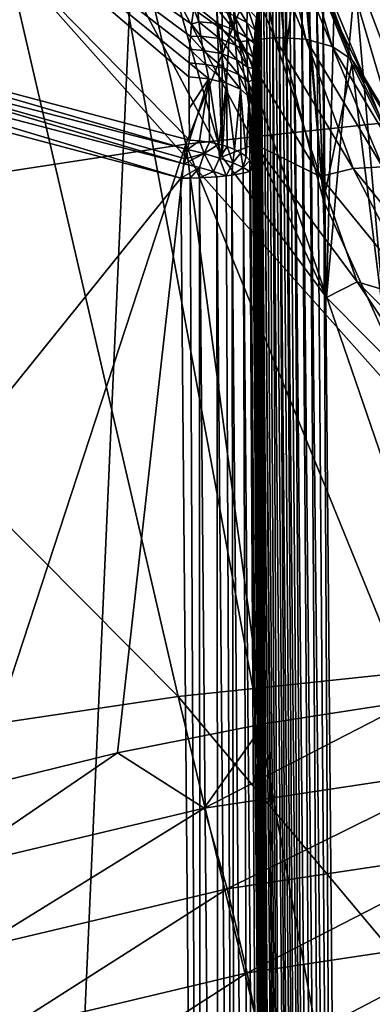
# Model space of a CAD drawing. Header units: metres. Extents: x -109 to 109, y -78 to 121.
# Tile 499 of 656: x -4.204 to -3.223, y -59.985 to -57.247. Entities that reach past the tile are written whole.
import ezdxf

# ---------------------------------------------------------------- set-up
doc = ezdxf.new("R2010")
doc.units = ezdxf.units.M
doc.layers.add('solid_508554_SW0001', color=7, linetype='CONTINUOUS')

msp = doc.modelspace()

# ---------------------------------------------------------------- linework, layer by layer
at = {"layer": 'solid_508554_SW0001'}
for points in [[(-2.211783, -66.377815, 9.131481), (-2.222234, -54.526951, 2.151316), (-4.42756, -54.381783, 2.402754)], [(-4.406734, -66.23333, 9.381738), (-2.211783, -66.377815, 9.131481), (-4.42756, -54.381783, 2.402754)], [(-3.030545, -54.480553, 69.917404), (-2.996264, -58.375839, 64.413017), (-3.34968, -58.019867, 64.16404)], [(-3.259381, -54.549332, 69.340607), (-3.030545, -54.480553, 69.917404), (-3.34968, -58.019867, 64.16404)], [(-3.464779, -54.594971, 68.760391), (-3.259381, -54.549332, 69.340607), (-3.34968, -58.019867, 64.16404)], [(-3.464779, -54.594971, 68.760391), (-3.34968, -58.019867, 64.16404), (-3.640203, -57.628387, 63.890228)], [(-3.638591, -54.616352, 68.202065), (-3.464779, -54.594971, 68.760391), (-3.640203, -57.628387, 63.890228)], [(-3.750737, -54.626263, 67.780098), (-3.640203, -57.628387, 63.890228), (-3.863343, -57.207424, 63.595791)], [(-3.750737, -54.626263, 67.780098), (-3.638591, -54.616352, 68.202065), (-3.640203, -57.628387, 63.890228)], [(-3.741002, -57.593235, 49.84161), (-4.22475, -55.494907, 50.775406), (-2.833525, -55.34499, 51.035069)], [(-2.509077, -57.460484, 50.071541), (-3.741002, -57.593235, 49.84161), (-2.833525, -55.34499, 51.035069)], [(-4.647057, -55.382214, 0.680429), (-2.331927, -55.530445, 0.423685), (-4.626338, -67.498848, 7.815628)], [(-3.741002, -57.593235, 49.84161), (-4.945972, -57.777744, 49.52203), (-4.22475, -55.494907, 50.775406)], [(-2.331927, -55.530445, 0.423685), (-2.321532, -67.646423, 7.560028), (-4.626338, -67.498848, 7.815628)], [(-3.358227, -57.750244, 62.144962), (-3.358227, -56.13419, 61.014641), (-3.464375, -56.534046, 61.294315)], [(-3.183714, -58.133656, 62.413132), (-3.358227, -56.13419, 61.014641), (-3.358227, -57.750244, 62.144962)], [(-3.2, -56.942215, 61.579803), (-3.358227, -56.13419, 61.014641), (-3.183714, -58.133656, 62.413132)], [(-6.111932, -61.275158, 74.048195), (-4.092897, -61.600193, 74.235786), (-5.779271, -56.233425, 82.984825)], [(-4.092897, -61.600193, 74.235786), (-3.866666, -56.51215, 83.145706), (-5.779271, -56.233425, 82.984825)], [(-3.731204, -57.582058, 54.340912), (-4.83665, -57.289547, 54.305153), (-4.790369, -56.50819, 54.644798)], [(-3.73264, -57.405846, 54.419491), (-3.731204, -57.582058, 54.340912), (-4.790369, -56.50819, 54.644798)], [(-3.73217, -57.366894, 54.436787), (-3.73264, -57.405846, 54.419491), (-4.790369, -56.50819, 54.644798)], [(-3.730793, -57.329559, 54.453426), (-3.73217, -57.366894, 54.436787), (-4.790369, -56.50819, 54.644798)], [(-3.728505, -57.293842, 54.469418), (-3.730793, -57.329559, 54.453426), (-4.790369, -56.50819, 54.644798)], [(-3.725221, -57.259792, 54.484753), (-3.728505, -57.293842, 54.469418), (-4.790369, -56.50819, 54.644798)], [(-3.719473, -57.2169, 54.504215), (-3.725221, -57.259792, 54.484753), (-4.790369, -56.50819, 54.644798)], [(-4.092897, -61.600193, 74.235786), (-2.051954, -61.79623, 74.348877), (-3.866666, -56.51215, 83.145706)], [(-2.051954, -61.79623, 74.348877), (-1.937002, -56.680149, 83.242615), (-3.866666, -56.51215, 83.145706)], [(-3.464375, -57.350384, 61.865288), (-3.464375, -56.534046, 61.294315), (-3.5, -56.942215, 61.579803)], [(-3.358227, -57.750244, 62.144962), (-3.464375, -56.534046, 61.294315), (-3.464375, -57.350384, 61.865288)], [(-3.464375, -57.350384, 61.865288), (-3.5, -56.942215, 61.579803), (-3.464375, -56.777237, 62.684738)], [(-3.464375, -57.350384, 61.865288), (-3.464375, -56.777237, 62.684738), (-3.420014, -56.978718, 62.825665)], [(-3.370605, -64.446205, 55.638412), (-3.442899, -56.894924, 54.712681), (-3.421206, -56.875, 54.718575)], [(-3.346141, -64.444992, 55.646526), (-3.421206, -56.875, 54.718575), (-3.399744, -56.864941, 54.722832)], [(-3.346141, -64.444992, 55.646526), (-3.370605, -64.446205, 55.638412), (-3.421206, -56.875, 54.718575)], [(-3.320829, -64.444168, 55.651447), (-3.399744, -56.864941, 54.722832), (-3.38006, -56.863544, 54.725502)], [(-3.320829, -64.444168, 55.651447), (-3.346141, -64.444992, 55.646526), (-3.399744, -56.864941, 54.722832)], [(-3.320829, -64.444168, 55.651447), (-3.38006, -56.863544, 54.725502), (-3.362093, -56.868462, 54.726963)], [(-3.362093, -56.868462, 54.726963), (0, -58.541428, 54.931496), (-0.316316, -58.564014, 54.934258)], [(-2.033412, -57.095478, 54.754719), (0, -58.541428, 54.931496), (-3.362093, -56.868462, 54.726963)], [(-3.362093, -56.868462, 54.726963), (-0.316316, -58.564014, 54.934258), (-0.629541, -58.631992, 54.942566)], [(-3.362093, -56.868462, 54.726963), (-0.629541, -58.631992, 54.942566), (-0.935256, -58.74551, 54.956444)], [(-3.362093, -56.868462, 54.726963), (-0.935256, -58.74551, 54.956444), (-1.229761, -58.904972, 54.975941)], [(-3.362093, -56.868462, 54.726963), (-1.229761, -58.904972, 54.975941), (-1.507271, -59.109695, 55.000969)], [(-3.362093, -56.868462, 54.726963), (-1.507271, -59.109695, 55.000969), (-1.763366, -59.359665, 55.031528)], [(-3.362093, -56.868462, 54.726963), (-1.763366, -59.359665, 55.031528), (-1.990672, -59.651722, 55.067234)], [(-3.362093, -56.868462, 54.726963), (-1.990672, -59.651722, 55.067234), (-2.18363, -59.983471, 55.107792)], [(-3.362093, -56.868462, 54.726963), (-2.18363, -59.983471, 55.107792), (-2.335019, -60.347897, 55.152348)], [(-3.328209, -60.656094, 55.190025), (-3.362093, -56.868462, 54.726963), (-2.335019, -60.347897, 55.152348)], [(-3.320829, -64.444168, 55.651447), (-3.362093, -56.868462, 54.726963), (-3.328209, -60.656094, 55.190025)], [(-3.393904, -64.447777, 55.627186), (-3.453413, -56.908543, 54.709179), (-3.442899, -56.894924, 54.712681)], [(-3.370605, -64.446205, 55.638412), (-3.393904, -64.447777, 55.627186), (-3.442899, -56.894924, 54.712681)], [(-4.240262, -57.068417, 52.283249), (-2.522985, -58.9986, 51.521255), (-2.843036, -56.921932, 52.536964)], [(-3.592727, -57.309147, 63.651642), (-3.756234, -56.914436, 63.375568), (-3.768098, -57.182335, 63.578243)], [(-3.654056, -56.913223, 63.329533), (-3.756234, -56.914436, 63.375568), (-3.592727, -57.309147, 63.651642)], [(-3.494997, -57.297195, 63.598099), (-3.654056, -56.913223, 63.329533), (-3.592727, -57.309147, 63.651642)], [(-3.562411, -56.927296, 63.266571), (-3.654056, -56.913223, 63.329533), (-3.494997, -57.297195, 63.598099)], [(-3.407341, -57.30164, 63.5284), (-3.562411, -56.927296, 63.266571), (-3.494997, -57.297195, 63.598099)], [(-3.485905, -56.955944, 63.189846), (-3.562411, -56.927296, 63.266571), (-3.407341, -57.30164, 63.5284)], [(-3.415674, -64.449707, 55.612961), (-3.473484, -56.943024, 54.701145), (-3.463603, -56.924583, 54.705341)], [(-3.393904, -64.447777, 55.627186), (-3.463603, -56.924583, 54.705341), (-3.453413, -56.908543, 54.709179)], [(-3.393904, -64.447777, 55.627186), (-3.415674, -64.449707, 55.612961), (-3.463603, -56.924583, 54.705341)], [(-3.334165, -57.322247, 63.446049), (-3.485905, -56.955944, 63.189846), (-3.407341, -57.30164, 63.5284)], [(-3.428381, -56.99773, 63.103207), (-3.485905, -56.955944, 63.189846), (-3.334165, -57.322247, 63.446049)], [(-3.415674, -64.449707, 55.612961), (-3.483066, -56.963947, 54.696564), (-3.473484, -56.943024, 54.701145)], [(-3.435517, -64.451965, 55.595924), (-3.501252, -57.013802, 54.686222), (-3.492325, -56.987499, 54.691601)], [(-3.435517, -64.451965, 55.595924), (-3.492325, -56.987499, 54.691601), (-3.483066, -56.963947, 54.696564)], [(-3.415674, -64.449707, 55.612961), (-3.435517, -64.451965, 55.595924), (-3.483066, -56.963947, 54.696564)], [(-3.358227, -57.750244, 62.144962), (-3.464375, -57.350384, 61.865288), (-3.420014, -56.978718, 62.825665)], [(-3.358227, -57.750244, 62.144962), (-3.420014, -56.978718, 62.825665), (-3.358225, -57.177097, 62.964417)], [(-3.463868, -64.456482, 55.561016), (-3.509824, -57.043037, 54.680389), (-3.501252, -57.013802, 54.686222)], [(-3.435517, -64.451965, 55.595924), (-3.463868, -64.456482, 55.561016), (-3.501252, -57.013802, 54.686222)], [(-3.279145, -57.35799, 63.355186), (-3.428381, -56.99773, 63.103207), (-3.334165, -57.322247, 63.446049)], [(-3.392729, -57.050556, 63.011017), (-3.428381, -56.99773, 63.103207), (-3.279145, -57.35799, 63.355186)], [(-3.463868, -64.456482, 55.561016), (-3.517989, -57.07542, 54.67408), (-3.509824, -57.043037, 54.680389)], [(-5.608522, -57.272091, 51.930473), (-3.762919, -59.128593, 51.296101), (-4.240262, -57.068417, 52.283249)], [(-4.240262, -57.068417, 52.283249), (-3.762919, -59.128593, 51.296101), (-2.522985, -58.9986, 51.521255)], [(-3.245045, -57.407066, 63.260372), (-3.358225, -57.177097, 62.964417), (-3.392729, -57.050556, 63.011017)], [(-3.245045, -57.407066, 63.260372), (-3.392729, -57.050556, 63.011017), (-3.279145, -57.35799, 63.355186)], [(-3.463868, -64.456482, 55.561016), (-3.525696, -57.111183, 54.667252), (-3.517989, -57.07542, 54.67408)], [(-3.46784, -64.457314, 55.554531), (-3.532864, -57.1506, 54.659866), (-3.525696, -57.111183, 54.667252)], [(-3.463868, -64.456482, 55.561016), (-3.46784, -64.457314, 55.554531), (-3.525696, -57.111183, 54.667252)], [(-3.488133, -64.463409, 55.506111), (-3.537294, -57.17905, 54.65461), (-3.532864, -57.1506, 54.659866)], [(-3.46784, -64.457314, 55.554531), (-3.488133, -64.463409, 55.506111), (-3.532864, -57.1506, 54.659866)], [(-3.488133, -64.463409, 55.506111), (-3.541406, -57.209377, 54.649067), (-3.537294, -57.17905, 54.65461)], [(-3.358227, -57.750244, 62.144962), (-3.358225, -57.177097, 62.964417), (-3.279324, -57.371357, 63.100288)], [(-3.245045, -57.407066, 63.260372), (-3.279324, -57.371357, 63.100288), (-3.358225, -57.177097, 62.964417)], [(-3.768098, -57.182335, 63.578243), (-3.863343, -57.207424, 63.595791), (-3.640203, -57.628387, 63.890228)], [(-3.549729, -57.593353, 63.865723), (-3.768098, -57.182335, 63.578243), (-3.640203, -57.628387, 63.890228)], [(-3.592727, -57.309147, 63.651642), (-3.768098, -57.182335, 63.578243), (-3.549729, -57.593353, 63.865723)], [(-3.57137, -57.25526, 54.589741), (-3.607867, -57.235207, 54.550858), (-3.608655, -57.193859, 54.562302)], [(-3.570053, -57.214104, 54.59877), (-3.57137, -57.25526, 54.589741), (-3.608655, -57.193859, 54.562302)], [(-3.704761, -57.252934, 54.491467), (-3.725221, -57.259792, 54.484753), (-3.719473, -57.2169, 54.504215)], [(-3.704761, -57.252934, 54.491467), (-3.719473, -57.2169, 54.504215), (-3.708898, -57.212696, 54.507679)], [(-3.708898, -57.212696, 54.507679), (-3.655257, -57.216503, 54.524273), (-3.651907, -57.258286, 54.51041)], [(-3.704761, -57.252934, 54.491467), (-3.708898, -57.212696, 54.507679), (-3.651907, -57.258286, 54.51041)], [(-3.655257, -57.216503, 54.524273), (-3.607867, -57.235207, 54.550858), (-3.60601, -57.276497, 54.539917)], [(-3.651907, -57.258286, 54.51041), (-3.655257, -57.216503, 54.524273), (-3.60601, -57.276497, 54.539917)], [(-3.571738, -57.296509, 54.581001), (-3.60601, -57.276497, 54.539917), (-3.607867, -57.235207, 54.550858)], [(-3.57137, -57.25526, 54.589741), (-3.571738, -57.296509, 54.581001), (-3.607867, -57.235207, 54.550858)], [(-3.570053, -57.214104, 54.59877), (-3.548487, -57.276058, 54.637066), (-3.57137, -57.25526, 54.589741)], [(-3.570053, -57.214104, 54.59877), (-3.545155, -57.241684, 54.643223), (-3.548487, -57.276058, 54.637066)], [(-3.488133, -64.463409, 55.506111), (-3.545155, -57.241684, 54.643223), (-3.541406, -57.209377, 54.649067)], [(-3.699425, -57.292946, 54.475948), (-3.728505, -57.293842, 54.469418), (-3.725221, -57.259792, 54.484753)], [(-3.699425, -57.292946, 54.475948), (-3.725221, -57.259792, 54.484753), (-3.704761, -57.252934, 54.491467)], [(-3.704761, -57.252934, 54.491467), (-3.651907, -57.258286, 54.51041), (-3.647413, -57.299885, 54.4972)], [(-3.699425, -57.292946, 54.475948), (-3.704761, -57.252934, 54.491467), (-3.647413, -57.299885, 54.4972)], [(-3.651907, -57.258286, 54.51041), (-3.60601, -57.276497, 54.539917), (-3.603173, -57.317711, 54.529465)], [(-3.647413, -57.299885, 54.4972), (-3.651907, -57.258286, 54.51041), (-3.603173, -57.317711, 54.529465)], [(-3.57137, -57.25526, 54.589741), (-3.551346, -57.312687, 54.630573), (-3.571738, -57.296509, 54.581001)], [(-3.57137, -57.25526, 54.589741), (-3.548487, -57.276058, 54.637066), (-3.551346, -57.312687, 54.630573)], [(-3.488133, -64.463409, 55.506111), (-3.548487, -57.276058, 54.637066), (-3.545155, -57.241684, 54.643223)], [(-5.608522, -57.272091, 51.930473), (-4.977149, -59.309341, 50.98304), (-3.762919, -59.128593, 51.296101)], [(-3.736879, -57.608158, 54.330669), (-4.846163, -57.323067, 54.292553), (-4.83665, -57.289547, 54.305153)], [(-3.736879, -57.608158, 54.330669), (-4.83665, -57.289547, 54.305153), (-3.731204, -57.582058, 54.340912)], [(-3.571227, -57.337807, 54.572544), (-3.603173, -57.317711, 54.529465), (-3.60601, -57.276497, 54.539917)], [(-3.571738, -57.296509, 54.581001), (-3.571227, -57.337807, 54.572544), (-3.60601, -57.276497, 54.539917)], [(-3.488133, -64.463409, 55.506111), (-3.551346, -57.312687, 54.630573), (-3.548487, -57.276058, 54.637066)], [(-3.692967, -57.332722, 54.461105), (-3.730793, -57.329559, 54.453426), (-3.728505, -57.293842, 54.469418)], [(-3.692967, -57.332722, 54.461105), (-3.728505, -57.293842, 54.469418), (-3.699425, -57.292946, 54.475948)], [(-3.699425, -57.292946, 54.475948), (-3.647413, -57.299885, 54.4972), (-3.641854, -57.341293, 54.484619)], [(-3.692967, -57.332722, 54.461105), (-3.699425, -57.292946, 54.475948), (-3.641854, -57.341293, 54.484619)], [(-3.647413, -57.299885, 54.4972), (-3.603173, -57.317711, 54.529465), (-3.59942, -57.358822, 54.519478)], [(-3.641854, -57.341293, 54.484619), (-3.647413, -57.299885, 54.4972), (-3.59942, -57.358822, 54.519478)], [(-3.494997, -57.297195, 63.598099), (-3.592727, -57.309147, 63.651642), (-3.367747, -57.682991, 63.91312)], [(-3.367747, -57.682991, 63.91312), (-3.592727, -57.309147, 63.651642), (-3.549729, -57.593353, 63.865723)], [(-3.571738, -57.296509, 54.581001), (-3.551346, -57.312687, 54.630573), (-3.553658, -57.351685, 54.623718)], [(-3.571738, -57.296509, 54.581001), (-3.553658, -57.351685, 54.623718), (-3.571227, -57.337807, 54.572544)], [(-3.494921, -64.469437, 55.457283), (-3.553658, -57.351685, 54.623718), (-3.551346, -57.312687, 54.630573)], [(-3.488133, -64.463409, 55.506111), (-3.494921, -64.469437, 55.457283), (-3.551346, -57.312687, 54.630573)], [(-3.276137, -57.660873, 63.852463), (-3.494997, -57.297195, 63.598099), (-3.367747, -57.682991, 63.91312)], [(-3.407341, -57.30164, 63.5284), (-3.494997, -57.297195, 63.598099), (-3.276137, -57.660873, 63.852463)], [(-3.193971, -57.656193, 63.776386), (-3.407341, -57.30164, 63.5284), (-3.276137, -57.660873, 63.852463)], [(-3.334165, -57.322247, 63.446049), (-3.407341, -57.30164, 63.5284), (-3.193971, -57.656193, 63.776386)], [(-3.745695, -57.647724, 54.322815), (-4.856517, -57.358139, 54.286583), (-4.846163, -57.323067, 54.292553)], [(-3.742575, -57.633846, 54.324585), (-3.745695, -57.647724, 54.322815), (-4.846163, -57.323067, 54.292553)], [(-3.736879, -57.608158, 54.330669), (-3.742575, -57.633846, 54.324585), (-4.846163, -57.323067, 54.292553)], [(-3.68545, -57.372261, 54.44693), (-3.73217, -57.366894, 54.436787), (-3.730793, -57.329559, 54.453426)], [(-3.68545, -57.372261, 54.44693), (-3.730793, -57.329559, 54.453426), (-3.692967, -57.332722, 54.461105)], [(-3.692967, -57.332722, 54.461105), (-3.641854, -57.341293, 54.484619), (-3.635293, -57.3825, 54.472664)], [(-3.68545, -57.372261, 54.44693), (-3.692967, -57.332722, 54.461105), (-3.635293, -57.3825, 54.472664)], [(-3.641854, -57.341293, 54.484619), (-3.59942, -57.358822, 54.519478), (-3.594802, -57.399815, 54.509949)], [(-3.635293, -57.3825, 54.472664), (-3.641854, -57.341293, 54.484619), (-3.594802, -57.399815, 54.509949)], [(-3.569887, -57.379112, 54.564358), (-3.59942, -57.358822, 54.519478), (-3.603173, -57.317711, 54.529465)], [(-3.571227, -57.337807, 54.572544), (-3.569887, -57.379112, 54.564358), (-3.603173, -57.317711, 54.529465)], [(-3.571227, -57.337807, 54.572544), (-3.553658, -57.351685, 54.623718), (-3.554981, -57.382584, 54.618336)], [(-3.571227, -57.337807, 54.572544), (-3.554981, -57.382584, 54.618336), (-3.569887, -57.379112, 54.564358)], [(-3.125377, -57.669186, 63.688709), (-3.334165, -57.322247, 63.446049), (-3.193971, -57.656193, 63.776386)], [(-3.279145, -57.35799, 63.355186), (-3.334165, -57.322247, 63.446049), (-3.125377, -57.669186, 63.688709)], [(-3.754894, -57.687927, 54.323444), (-4.86724, -57.393597, 54.28746), (-4.856517, -57.358139, 54.286583)], [(-3.745695, -57.647724, 54.322815), (-3.754894, -57.687927, 54.323444), (-4.856517, -57.358139, 54.286583)], [(-3.67693, -57.411545, 54.433407), (-3.73264, -57.405846, 54.419491), (-3.73217, -57.366894, 54.436787)], [(-3.68545, -57.372261, 54.44693), (-3.67693, -57.411545, 54.433407), (-3.73217, -57.366894, 54.436787)], [(-3.567757, -57.420406, 54.556438), (-3.594802, -57.399815, 54.509949), (-3.59942, -57.358822, 54.519478)], [(-3.569887, -57.379112, 54.564358), (-3.567757, -57.420406, 54.556438), (-3.59942, -57.358822, 54.519478)], [(-3.494921, -64.469437, 55.457283), (-3.554981, -57.382584, 54.618336), (-3.553658, -57.351685, 54.623718)], [(-3.183714, -58.133656, 62.413132), (-3.358227, -57.750244, 62.144962), (-3.279324, -57.371357, 63.100288)], [(-3.183714, -58.133656, 62.413132), (-3.279324, -57.371357, 63.100288), (-3.183712, -57.560509, 63.232586)], [(-3.245045, -57.407066, 63.260372), (-3.183712, -57.560509, 63.232586), (-3.279324, -57.371357, 63.100288)], [(-3.073802, -57.699203, 63.593842), (-3.279145, -57.35799, 63.355186), (-3.125377, -57.669186, 63.688709)], [(-3.245045, -57.407066, 63.260372), (-3.279145, -57.35799, 63.355186), (-3.073802, -57.699203, 63.593842)], [(-3.754894, -57.687927, 54.323444), (-5.929369, -60.387154, 54.653442), (-4.86724, -57.393597, 54.28746)], [(-3.68545, -57.372261, 54.44693), (-3.627786, -57.423485, 54.461311), (-3.67693, -57.411545, 54.433407)], [(-3.68545, -57.372261, 54.44693), (-3.635293, -57.3825, 54.472664), (-3.627786, -57.423485, 54.461311)], [(-3.635293, -57.3825, 54.472664), (-3.589365, -57.440662, 54.50087), (-3.627786, -57.423485, 54.461311)], [(-3.635293, -57.3825, 54.472664), (-3.594802, -57.399815, 54.509949), (-3.589365, -57.440662, 54.50087)], [(-3.569887, -57.379112, 54.564358), (-3.554981, -57.382584, 54.618336), (-3.555906, -57.415001, 54.612724)], [(-3.569887, -57.379112, 54.564358), (-3.555906, -57.415001, 54.612724), (-3.567757, -57.420406, 54.556438)], [(-3.494921, -64.469437, 55.457283), (-3.555906, -57.415001, 54.612724), (-3.554981, -57.382584, 54.618336)], [(-3.73264, -57.405846, 54.419491), (-3.731921, -57.494011, 54.380337), (-3.731204, -57.582058, 54.340912)], [(-3.67693, -57.411545, 54.433407), (-3.731921, -57.494011, 54.380337), (-3.73264, -57.405846, 54.419491)], [(-3.67693, -57.411545, 54.433407), (-3.731204, -57.582058, 54.340912), (-3.731921, -57.494011, 54.380337)], [(-3.67693, -57.411545, 54.433407), (-3.702853, -57.584114, 54.346001), (-3.731204, -57.582058, 54.340912)], [(-3.67693, -57.411545, 54.433407), (-3.675577, -57.58783, 54.354759), (-3.702853, -57.584114, 54.346001)], [(-3.67693, -57.411545, 54.433407), (-3.649945, -57.593132, 54.367008), (-3.675577, -57.58783, 54.354759)], [(-3.67693, -57.411545, 54.433407), (-3.627786, -57.423485, 54.461311), (-3.649945, -57.593132, 54.367008)], [(-3.627786, -57.423485, 54.461311), (-3.626493, -57.599907, 54.382507), (-3.649945, -57.593132, 54.367008)], [(-3.627786, -57.423485, 54.461311), (-3.605713, -57.608021, 54.400932), (-3.626493, -57.599907, 54.382507)], [(-3.627786, -57.423485, 54.461311), (-3.589365, -57.440662, 54.50087), (-3.605713, -57.608021, 54.400932)], [(-3.594802, -57.399815, 54.509949), (-3.56487, -57.461655, 54.548786), (-3.589365, -57.440662, 54.50087)], [(-3.567757, -57.420406, 54.556438), (-3.56487, -57.461655, 54.548786), (-3.594802, -57.399815, 54.509949)], [(-3.567757, -57.420406, 54.556438), (-3.555906, -57.415001, 54.612724), (-3.556381, -57.449017, 54.606876)], [(-3.567757, -57.420406, 54.556438), (-3.556381, -57.449017, 54.606876), (-3.556347, -57.484592, 54.600815)], [(-3.567757, -57.420406, 54.556438), (-3.556347, -57.484592, 54.600815), (-3.56487, -57.461655, 54.548786)], [(-3.494921, -64.469437, 55.457283), (-3.556381, -57.449017, 54.606876), (-3.555906, -57.415001, 54.612724)], [(-3.041838, -57.744736, 63.496548), (-3.183712, -57.560509, 63.232586), (-3.245045, -57.407066, 63.260372)], [(-3.041838, -57.744736, 63.496548), (-3.245045, -57.407066, 63.260372), (-3.073802, -57.699203, 63.593842)], [(-3.589365, -57.440662, 54.50087), (-3.588044, -57.61731, 54.421902), (-3.605713, -57.608021, 54.400932)], [(-3.589365, -57.440662, 54.50087), (-3.573866, -57.627571, 54.444984), (-3.588044, -57.61731, 54.421902)], [(-3.589365, -57.440662, 54.50087), (-3.56487, -57.461655, 54.548786), (-3.573866, -57.627571, 54.444984)], [(-3.556381, -57.449017, 54.606876), (-3.494936, -64.469742, 55.454792), (-3.556347, -57.484592, 54.600815)], [(-3.494921, -64.469437, 55.457283), (-3.494936, -64.469742, 55.454792), (-3.556381, -57.449017, 54.606876)], [(-3.110399, -59.1413, 49.039131), (-3.741002, -57.593235, 49.84161), (-2.509077, -57.460484, 50.071541)], [(-3.56487, -57.461655, 54.548786), (-3.563484, -57.638592, 54.469681), (-3.573866, -57.627571, 54.444984)], [(-3.56487, -57.461655, 54.548786), (-3.556347, -57.484592, 54.600815), (-3.557121, -57.650127, 54.495457)], [(-3.56487, -57.461655, 54.548786), (-3.557121, -57.650127, 54.495457), (-3.563484, -57.638592, 54.469681)], [(-3.557121, -57.650127, 54.495457), (-3.556347, -57.484592, 54.600815), (-3.555624, -57.573322, 54.561417)], [(-3.494936, -64.469742, 55.454792), (-3.555624, -57.573322, 54.561417), (-3.556347, -57.484592, 54.600815)], [(-3.702853, -57.584114, 54.346001), (-3.736879, -57.608158, 54.330669), (-3.731204, -57.582058, 54.340912)], [(-3.702853, -57.584114, 54.346001), (-3.690487, -57.619713, 54.337791), (-3.736879, -57.608158, 54.330669)], [(-3.702853, -57.584114, 54.346001), (-3.675577, -57.58783, 54.354759), (-3.690487, -57.619713, 54.337791)], [(-3.675577, -57.58783, 54.354759), (-3.649945, -57.593132, 54.367008), (-3.690487, -57.619713, 54.337791)], [(-3.557121, -57.650127, 54.495457), (-3.555624, -57.573322, 54.561417), (-3.554902, -57.661926, 54.52174)], [(-3.494936, -64.469742, 55.454792), (-3.554902, -57.661926, 54.52174), (-3.555624, -57.573322, 54.561417)], [(-4.328143, -59.383137, 48.690018), (-4.945972, -57.777744, 49.52203), (-3.741002, -57.593235, 49.84161)], [(-3.930992, -59.285316, 48.82383), (-4.328143, -59.383137, 48.690018), (-3.741002, -57.593235, 49.84161)], [(-3.524571, -59.204597, 48.940353), (-3.930992, -59.285316, 48.82383), (-3.741002, -57.593235, 49.84161)], [(-3.690487, -57.619713, 54.337791), (-3.742575, -57.633846, 54.324585), (-3.736879, -57.608158, 54.330669)], [(-3.110399, -59.1413, 49.039131), (-3.524571, -59.204597, 48.940353), (-3.741002, -57.593235, 49.84161)], [(-3.649945, -57.593132, 54.367008), (-3.647582, -57.632339, 54.356125), (-3.690487, -57.619713, 54.337791)], [(-3.649945, -57.593132, 54.367008), (-3.626493, -57.599907, 54.382507), (-3.647582, -57.632339, 54.356125)], [(-3.626493, -57.599907, 54.382507), (-3.610716, -57.645287, 54.384583), (-3.647582, -57.632339, 54.356125)], [(-3.549729, -57.593353, 63.865723), (-3.640203, -57.628387, 63.890228), (-3.34968, -58.019867, 64.16404)], [(-3.626493, -57.599907, 54.382507), (-3.605713, -57.608021, 54.400932), (-3.610716, -57.645287, 54.384583)], [(-3.605713, -57.608021, 54.400932), (-3.588044, -57.61731, 54.421902), (-3.610716, -57.645287, 54.384583)], [(-3.588044, -57.61731, 54.421902), (-3.582081, -57.65778, 54.421463), (-3.610716, -57.645287, 54.384583)], [(-3.588044, -57.61731, 54.421902), (-3.573866, -57.627571, 54.444984), (-3.582081, -57.65778, 54.421463)], [(-3.264819, -57.97628, 64.133553), (-3.549729, -57.593353, 63.865723), (-3.34968, -58.019867, 64.16404)], [(-3.367747, -57.682991, 63.91312), (-3.549729, -57.593353, 63.865723), (-3.264819, -57.97628, 64.133553)], [(-3.690487, -57.619713, 54.337791), (-3.745695, -57.647724, 54.322815), (-3.742575, -57.633846, 54.324585)], [(-3.703467, -57.658154, 54.32877), (-3.745695, -57.647724, 54.322815), (-3.690487, -57.619713, 54.337791)], [(-3.66388, -57.669521, 54.343971), (-3.703467, -57.658154, 54.32877), (-3.690487, -57.619713, 54.337791)], [(-3.66388, -57.669521, 54.343971), (-3.690487, -57.619713, 54.337791), (-3.647582, -57.632339, 54.356125)], [(-3.66388, -57.669521, 54.343971), (-3.647582, -57.632339, 54.356125), (-3.628826, -57.681408, 54.367722)], [(-3.610716, -57.645287, 54.384583), (-3.628826, -57.681408, 54.367722), (-3.647582, -57.632339, 54.356125)], [(-3.610716, -57.645287, 54.384583), (-3.613575, -57.679607, 54.381348), (-3.628826, -57.681408, 54.367722)], [(-3.582081, -57.65778, 54.421463), (-3.613575, -57.679607, 54.381348), (-3.610716, -57.645287, 54.384583)], [(-3.573866, -57.627571, 54.444984), (-3.563484, -57.638592, 54.469681), (-3.582081, -57.65778, 54.421463)], [(-3.563484, -57.638592, 54.469681), (-3.563388, -57.668995, 54.46455), (-3.582081, -57.65778, 54.421463)], [(-3.563484, -57.638592, 54.469681), (-3.557121, -57.650127, 54.495457), (-3.563388, -57.668995, 54.46455)], [(-3.703467, -57.658154, 54.32877), (-3.754894, -57.687927, 54.323444), (-3.745695, -57.647724, 54.322815)], [(-3.703467, -57.658154, 54.32877), (-3.728836, -57.687496, 54.325111), (-3.754894, -57.687927, 54.323444)], [(-3.703467, -57.658154, 54.32877), (-3.703231, -57.686657, 54.330128), (-3.728836, -57.687496, 54.325111)], [(-3.66388, -57.669521, 54.343971), (-3.703231, -57.686657, 54.330128), (-3.703467, -57.658154, 54.32877)], [(-3.66388, -57.669521, 54.343971), (-3.655041, -57.683823, 54.349854), (-3.703231, -57.686657, 54.330128)], [(-3.66388, -57.669521, 54.343971), (-3.628826, -57.681408, 54.367722), (-3.655041, -57.683823, 54.349854)], [(-3.582081, -57.65778, 54.421463), (-3.581726, -57.674297, 54.42247), (-3.613575, -57.679607, 54.381348)], [(-3.582081, -57.65778, 54.421463), (-3.563388, -57.668995, 54.46455), (-3.581726, -57.674297, 54.42247)], [(-3.581726, -57.674297, 54.42247), (-3.563388, -57.668995, 54.46455), (-3.528405, -63.73658, 55.163666)], [(-3.557121, -57.650127, 54.495457), (-3.561719, -57.668266, 54.470371), (-3.563388, -57.668995, 54.46455)], [(-3.563388, -57.668995, 54.46455), (-3.561719, -57.668266, 54.470371), (-3.508423, -63.730556, 55.211521)], [(-3.563388, -57.668995, 54.46455), (-3.508423, -63.730556, 55.211521), (-3.528405, -63.73658, 55.163666)], [(-3.557121, -57.650127, 54.495457), (-3.554902, -57.661926, 54.52174), (-3.561719, -57.668266, 54.470371)], [(-3.561719, -57.668266, 54.470371), (-3.554902, -57.661926, 54.52174), (-3.508423, -63.730556, 55.211521)], [(-3.494936, -64.469742, 55.454792), (-3.501605, -63.724216, 55.26289), (-3.554902, -57.661926, 54.52174)], [(-3.508423, -63.730556, 55.211521), (-3.554902, -57.661926, 54.52174), (-3.501605, -63.724216, 55.26289)], [(-3.276137, -57.660873, 63.852463), (-3.367747, -57.682991, 63.91312), (-3.085145, -58.029572, 64.155533)], [(-3.193971, -57.656193, 63.776386), (-3.276137, -57.660873, 63.852463), (-3.001222, -57.998028, 64.08828)], [(-3.001222, -57.998028, 64.08828), (-3.276137, -57.660873, 63.852463), (-3.085145, -58.029572, 64.155533)], [(-3.701597, -63.750217, 55.064598), (-5.929369, -60.387154, 54.653442), (-3.754894, -57.687927, 54.323444)], [(-3.728836, -57.687496, 54.325111), (-3.701597, -63.750217, 55.064598), (-3.754894, -57.687927, 54.323444)], [(-3.728836, -57.687496, 54.325111), (-3.703231, -57.686657, 54.330128), (-3.701597, -63.750217, 55.064598)], [(-3.703231, -57.686657, 54.330128), (-3.655041, -57.683823, 54.349854), (-3.649839, -63.74894, 55.071304)], [(-3.703231, -57.686657, 54.330128), (-3.649839, -63.74894, 55.071304), (-3.701597, -63.750217, 55.064598)], [(-3.655041, -57.683823, 54.349854), (-3.628826, -57.681408, 54.367722), (-3.601607, -63.746098, 55.091084)], [(-3.655041, -57.683823, 54.349854), (-3.601607, -63.746098, 55.091084), (-3.649839, -63.74894, 55.071304)], [(-3.628826, -57.681408, 54.367722), (-3.613575, -57.679607, 54.381348), (-3.601607, -63.746098, 55.091084)], [(-3.613575, -57.679607, 54.381348), (-3.581726, -57.674297, 54.42247), (-3.560188, -63.741882, 55.122585)], [(-3.613575, -57.679607, 54.381348), (-3.560188, -63.741882, 55.122585), (-3.601607, -63.746098, 55.091084)], [(-3.581726, -57.674297, 54.42247), (-3.528405, -63.73658, 55.163666), (-3.560188, -63.741882, 55.122585)], [(-3.085145, -58.029572, 64.155533), (-3.367747, -57.682991, 63.91312), (-3.264819, -57.97628, 64.133553)], [(-3.264819, -57.97628, 64.133553), (-3.34968, -58.019867, 64.16404), (-2.996264, -58.375839, 64.413017)], [(-2.918862, -58.323689, 64.376541), (-3.264819, -57.97628, 64.133553), (-2.996264, -58.375839, 64.413017)], [(-3.085145, -58.029572, 64.155533), (-3.264819, -57.97628, 64.133553), (-2.918862, -58.323689, 64.376541)], [(-2.522985, -58.9986, 51.521255), (-3.762919, -59.128593, 51.296101), (-2.203244, -60.987316, 50.342388)], [(-3.762919, -59.128593, 51.296101), (-4.977149, -59.309341, 50.98304), (-3.285759, -61.101677, 50.144314)], [(-3.762919, -59.128593, 51.296101), (-3.285759, -61.101677, 50.144314), (-2.203244, -60.987316, 50.342388)], [(-3.690198, -59.439331, 48.786297), (-3.524571, -59.204597, 48.940353), (-3.110399, -59.1413, 49.039131)], [(-2.945757, -59.326965, 48.96608), (-3.690198, -59.439331, 48.786297), (-3.110399, -59.1413, 49.039131)], [(-3.690198, -59.439331, 48.786297), (-3.930992, -59.285316, 48.82383), (-3.524571, -59.204597, 48.940353)], [(-4.407186, -59.610043, 48.547581), (-4.328143, -59.383137, 48.690018), (-3.930992, -59.285316, 48.82383)], [(-3.690198, -59.439331, 48.786297), (-4.407186, -59.610043, 48.547581), (-3.930992, -59.285316, 48.82383)], [(-4.977149, -59.309341, 50.98304), (-4.345495, -61.260666, 49.868935), (-3.285759, -61.101677, 50.144314)], [(-3.626088, -59.663471, 48.720989), (-3.690198, -59.439331, 48.786297), (-2.945757, -59.326965, 48.96608)], [(-2.904775, -59.555084, 48.896111), (-3.626088, -59.663471, 48.720989), (-2.945757, -59.326965, 48.96608)], [(-4.320739, -59.828426, 48.488865), (-4.407186, -59.610043, 48.547581), (-3.690198, -59.439331, 48.786297)], [(-3.626088, -59.663471, 48.720989), (-4.320739, -59.828426, 48.488865), (-3.690198, -59.439331, 48.786297)], [(-3.570671, -59.897415, 48.692497), (-3.626088, -59.663471, 48.720989), (-2.904775, -59.555084, 48.896111)], [(-2.870241, -59.792484, 48.863544), (-3.570671, -59.897415, 48.692497), (-2.904775, -59.555084, 48.896111)], [(-4.245121, -60.057293, 48.466198), (-4.320739, -59.828426, 48.488865), (-3.626088, -59.663471, 48.720989)], [(-3.570671, -59.897415, 48.692497), (-4.245121, -60.057293, 48.466198), (-3.626088, -59.663471, 48.720989)], [(-3.52539, -60.135075, 48.701557), (-3.570671, -59.897415, 48.692497), (-2.870241, -59.792484, 48.863544)], [(-2.843053, -60.03299, 48.869232), (-3.52539, -60.135075, 48.701557), (-2.870241, -59.792484, 48.863544)], [(-4.1823, -60.290684, 48.480175), (-4.245121, -60.057293, 48.466198), (-3.570671, -59.897415, 48.692497)], [(-3.52539, -60.135075, 48.701557), (-4.1823, -60.290684, 48.480175), (-3.570671, -59.897415, 48.692497)]]:
    msp.add_3dface(points, dxfattribs=at)

doc.saveas('drawing.dxf')
